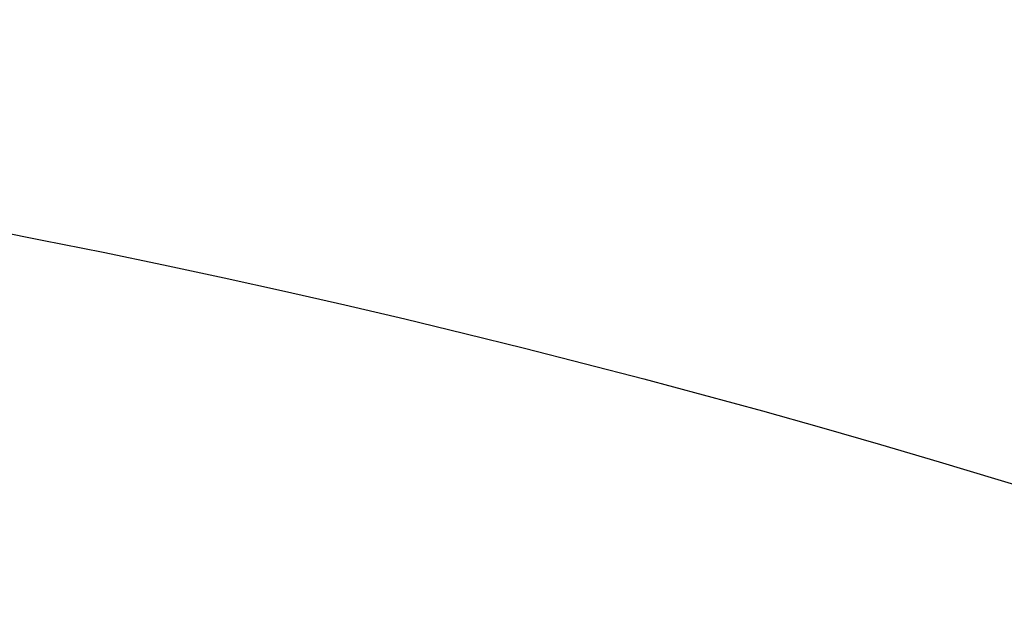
# Model space of a CAD drawing. Header units: millimetres. Extents: x 0 to 297, y 0 to 210.
# Tile 274 of 499: x 58.66 to 59.272, y 160.558 to 160.922. Entities that reach past the tile are written whole.
import ezdxf

# ---------------------------------------------------------------- set-up
doc = ezdxf.new("R2010")
doc.units = ezdxf.units.MM
doc.header["$LTSCALE"] = 16.335
doc.layers.get('0').update_dxf_attribs({"linetype": 'CONTINUOUS'})
doc.layers.add('AXES_REF', color=7, linetype='CONTINUOUS')

msp = doc.modelspace()

# ---------------------------------------------------------------- linework, layer by layer
at = {"color": 7, "linetype": 'Continuous'}
for radius in [6.78708, 6.7865, 6.74304]:
    msp.add_circle((57.46373, 154.71146), radius, dxfattribs=at)
msp.add_arc((57.46373, 154.71146), 6.72, 278.277129, 261.722871, dxfattribs=at)
at = {"layer": 'AXES_REF', "color": 9, "linetype": 'Continuous'}
msp.add_circle((57.46373, 154.71146), 6.19116, dxfattribs=at)

doc.saveas('drawing.dxf')
